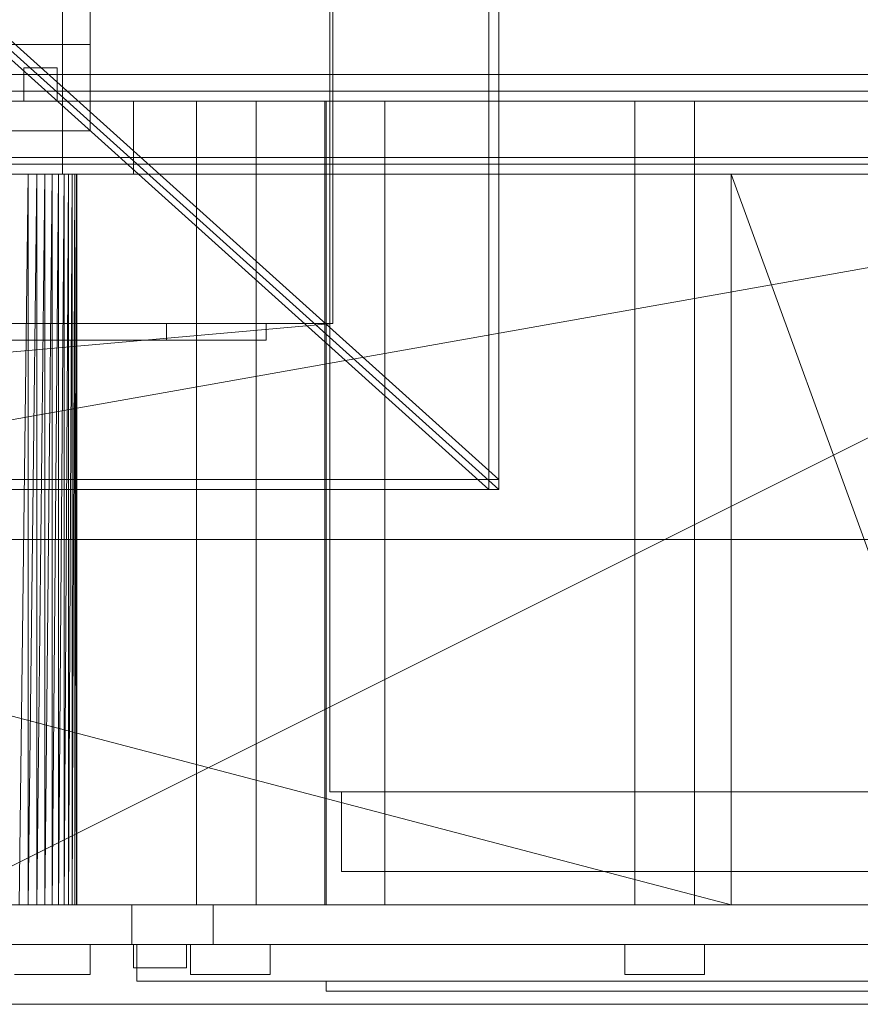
# Model space of a CAD drawing. Header units: millimetres. Extents: x -1970 to 61924, y -58230 to 6847.
# Tile 578 of 656: x 25056 to 25309, y -18460 to -18164. Entities that reach past the tile are written whole.
import ezdxf

# ---------------------------------------------------------------- set-up
doc = ezdxf.new("R2010")
doc.units = ezdxf.units.MM
for name, color, linetype, lineweight in [('superior_briquetadora', 7, 'Continuous', 0), ('superior_C02-briq', 7, 'Continuous', 0), ('superior_C05', 7, 'Continuous', 0)]:
    doc.layers.add(name, color=color, linetype=linetype, lineweight=lineweight)

msp = doc.modelspace()

# ---------------------------------------------------------------- linework, layer by layer
at = {"layer": 'superior_briquetadora'}
for p, q in [((25197.067, -17655), (25197.067, -18305)), ((25200.067, -17655), (25200.067, -18305)), ((25077.067, -17789), (25077.067, -18171)), ((25068.718, -18160), (25068.718, -18210)), ((25149.189, -18160), (25149.189, -18396)), ((25050.067, -18167), (25200.067, -18302)), ((24623.067, -18171), (25077.067, -18171)), ((25197.067, -18305), (25047.067, -18170)), ((25050.067, -18170), (25200.067, -18305)), ((25077.067, -18171), (25051.067, -18171)), ((25077.067, -18171), (25077.067, -18197)), ((25057.067, -18188), (25057.067, -18178)), ((25057.067, -18178), (25067.067, -18178)), ((25067.067, -18178), (25067.067, -18188)), ((25067.067, -18188), (25057.067, -18188)), ((25090.067, -18188), (25091.234, -18188)), ((25090.067, -18188), (25090.067, -18210)), ((25091.234, -18188), (25094.717, -18188)), ((25094.717, -18188), (25100.465, -18188)), ((25100.465, -18188), (25108.395, -18188)), ((25108.395, -18188), (25118.39, -18188)), ((25109.067, -18430), (25109.067, -18188)), ((25109.959, -18188), (25109.067, -18188)), ((25112.456, -18188), (25109.959, -18188)), ((25116.065, -18188), (25112.456, -18188)), ((25120.07, -18188), (25116.065, -18188)), ((25118.39, -18188), (25130.306, -18188)), ((25123.679, -18188), (25120.07, -18188)), ((25126.176, -18188), (25123.679, -18188)), ((25127.067, -18188), (25126.176, -18188)), ((25127.067, -18430), (25127.067, -18188)), ((25130.306, -18188), (25143.968, -18188)), ((25143.968, -18188), (25159.177, -18188)), ((25147.729, -18430), (25147.729, -18188)), ((25148.621, -18188), (25147.729, -18188)), ((25148.067, -18188), (25148.067, -18430)), ((25149.804, -18188), (25148.067, -18188)), ((25151.118, -18188), (25148.621, -18188)), ((25154.955, -18188), (25149.804, -18188)), ((25154.727, -18188), (25151.118, -18188)), ((25158.732, -18188), (25154.727, -18188)), ((25163.345, -18188), (25154.955, -18188)), ((25162.341, -18188), (25158.732, -18188)), ((25159.177, -18188), (25175.712, -18188)), ((25164.838, -18188), (25162.341, -18188)), ((25174.689, -18188), (25163.345, -18188)), ((25165.729, -18188), (25164.838, -18188)), ((25165.729, -18430), (25165.729, -18188)), ((25188.599, -18188), (25174.689, -18188)), ((25175.712, -18188), (25193.331, -18188)), ((25204.602, -18188), (25188.599, -18188)), ((25193.331, -18188), (25211.777, -18188)), ((25222.154, -18188), (25204.602, -18188)), ((25211.777, -18188), (25230.782, -18188)), ((25240.656, -18188), (25222.154, -18188)), ((25230.782, -18188), (25250.067, -18188)), ((25259.479, -18188), (25240.656, -18188)), ((25241.067, -18430), (25241.067, -18188)), ((25241.959, -18188), (25241.067, -18188)), ((25244.456, -18188), (25241.959, -18188)), ((25248.065, -18188), (25244.456, -18188)), ((25252.07, -18188), (25248.065, -18188)), ((25250.067, -18188), (25269.353, -18188)), ((25255.679, -18188), (25252.07, -18188)), ((25258.176, -18188), (25255.679, -18188)), ((25259.067, -18188), (25258.176, -18188)), ((25259.067, -18430), (25259.067, -18188)), ((25277.981, -18188), (25259.479, -18188)), ((25269.353, -18188), (25288.358, -18188)), ((25295.533, -18188), (25277.981, -18188)), ((25288.358, -18188), (25306.804, -18188)), ((25311.536, -18188), (25295.533, -18188)), ((25306.804, -18188), (25324.423, -18188)), ((25077.067, -18197), (24623.067, -18197)), ((23870.067, -18210), (25830.067, -18210)), ((25470.067, -18210), (24230.067, -18430)), ((25470.067, -18210), (24230.067, -18210)), ((25470.067, -18210), (24243.401, -18210)), ((25746.067, -18210), (24243.401, -18210)), ((24430.067, -18210), (25270.067, -18210)), ((24430.067, -18210), (25270.067, -18430)), ((25270.067, -18210), (24663.302, -18210)), ((25270.067, -18210), (24666.505, -18210)), ((25470.067, -18210), (25030.067, -18210)), ((25058.401, -18210), (25030.067, -18210)), ((25061.002, -18210), (25030.067, -18210)), ((25063.402, -18210), (25030.067, -18210)), ((25065.577, -18210), (25030.067, -18210)), ((25350.067, -18210), (25030.067, -18210)), ((25470.067, -18210), (25030.067, -18430)), ((25036.833, -18210), (25270.067, -18210)), ((25040.067, -18210), (25270.067, -18210)), ((25043.302, -18210), (25270.067, -18210)), ((25046.505, -18210), (25270.067, -18210)), ((25046.788, -18210), (25059.697, -18210)), ((25060.338, -18210), (25047.587, -18210)), ((25049.647, -18210), (25270.067, -18210)), ((25052.696, -18210), (25270.067, -18210)), ((25058.401, -18210), (25055.624, -18430)), ((25058.401, -18210), (25055.624, -18210)), ((25055.624, -18210), (25270.067, -18210)), ((25061.002, -18210), (25058.401, -18430)), ((25058.401, -18210), (25058.401, -18430)), ((25061.002, -18210), (25058.401, -18210)), ((25058.401, -18210), (25270.067, -18210)), ((25059.697, -18210), (25068.718, -18210)), ((25069.074, -18210), (25060.338, -18210)), ((25063.402, -18210), (25061.002, -18430)), ((25061.002, -18210), (25061.002, -18430)), ((25063.402, -18210), (25061.002, -18210)), ((25061.002, -18210), (25270.067, -18210)), ((25065.577, -18210), (25063.402, -18430)), ((25063.402, -18210), (25063.402, -18430)), ((25065.577, -18210), (25063.402, -18210)), ((25063.402, -18210), (25270.067, -18210)), ((25067.506, -18210), (25065.577, -18430)), ((25065.577, -18430), (25065.577, -18210)), ((25067.506, -18210), (25065.577, -18210)), ((25065.577, -18210), (25270.067, -18210)), ((25065.577, -18210), (25350.067, -18210)), ((25069.171, -18210), (25067.506, -18430)), ((25067.506, -18430), (25067.506, -18210)), ((25069.171, -18210), (25067.506, -18210)), ((25067.506, -18210), (25270.067, -18210)), ((25067.506, -18210), (25350.067, -18210)), ((25068.718, -18210), (25072.065, -18210)), ((25072.065, -18210), (25069.074, -18210)), ((25070.556, -18210), (25069.171, -18430)), ((25069.171, -18430), (25069.171, -18210)), ((25070.556, -18210), (25069.171, -18210)), ((25069.171, -18210), (25270.067, -18210)), ((25069.171, -18210), (25350.067, -18210)), ((25071.647, -18210), (25070.556, -18430)), ((25070.556, -18430), (25070.556, -18210)), ((25071.647, -18210), (25070.556, -18210)), ((25070.556, -18210), (25270.067, -18210)), ((25070.556, -18210), (25350.067, -18210)), ((25072.433, -18210), (25071.647, -18430)), ((25071.647, -18430), (25071.647, -18210)), ((25072.433, -18210), (25071.647, -18210)), ((25071.647, -18210), (25270.067, -18210)), ((25071.647, -18210), (25350.067, -18210)), ((25072.909, -18210), (25072.433, -18430)), ((25072.433, -18430), (25072.433, -18210)), ((25072.909, -18210), (25072.433, -18210)), ((25072.433, -18210), (25270.067, -18210)), ((25073.067, -18210), (25072.909, -18430)), ((25072.909, -18430), (25072.909, -18210)), ((25073.067, -18210), (25072.909, -18210)), ((25072.909, -18210), (25270.067, -18210)), ((25073.067, -18430), (25073.067, -18210)), ((25270.067, -18210), (25073.067, -18210)), ((25090.067, -18210), (25091.234, -18210)), ((25091.234, -18210), (25094.717, -18210)), ((25094.717, -18210), (25100.465, -18210)), ((25100.465, -18210), (25108.395, -18210)), ((25108.395, -18210), (25118.39, -18210)), ((25118.39, -18210), (25130.306, -18210)), ((25130.306, -18210), (25143.968, -18210)), ((25143.968, -18210), (25159.177, -18210)), ((25159.177, -18210), (25175.712, -18210)), ((25175.712, -18210), (25193.331, -18210)), ((25193.331, -18210), (25211.777, -18210)), ((25211.777, -18210), (25230.782, -18210)), ((25230.782, -18210), (25250.067, -18210)), ((25250.067, -18210), (25269.353, -18210)), ((25269.353, -18210), (25288.358, -18210)), ((25270.067, -18210), (25350.067, -18210)), ((25270.067, -18430), (25270.067, -18210)), ((25270.067, -18210), (25350.067, -18430)), ((25288.358, -18210), (25306.804, -18210)), ((25306.804, -18210), (25324.423, -18210)), ((24570.067, -18255), (25130.067, -18255)), ((25100.067, -18260), (25100.067, -18255)), ((25100.067, -18255), (25130.067, -18255)), ((25130.067, -18255), (25130.067, -18260)), ((25130.067, -18260), (24570.067, -18260)), ((25130.067, -18260), (25100.067, -18260)), ((25200.067, -18302), (24500.067, -18302)), ((25200.067, -18305), (25200.067, -18302)), ((25200.067, -18305), (24500.067, -18305)), ((25200.067, -18305), (25197.067, -18305)), ((23750.067, -18320), (25950.067, -18320)), ((24150.067, -18320), (25800.067, -18320)), ((24150.067, -18320), (25950.067, -18320)), ((25149.189, -18396), (25152.094, -18396)), ((25150.161, -18396), (25149.189, -18396)), ((25154.972, -18396), (25150.161, -18396)), ((25152.094, -18396), (25158.765, -18396)), ((25152.685, -18396), (25155.489, -18396)), ((25152.685, -18396), (25152.685, -18420)), ((25153.623, -18396), (25152.685, -18396)), ((25158.267, -18396), (25153.623, -18396)), ((25163.437, -18396), (25154.972, -18396)), ((25155.489, -18396), (25161.929, -18396)), ((25166.439, -18396), (25158.267, -18396)), ((25158.765, -18396), (25168.944, -18396)), ((25161.929, -18396), (25171.755, -18396)), ((25175.231, -18396), (25163.437, -18396)), ((25177.825, -18396), (25166.439, -18396)), ((25168.944, -18396), (25182.24, -18396)), ((25171.755, -18396), (25184.59, -18396)), ((25189.902, -18396), (25175.231, -18396)), ((25191.987, -18396), (25177.825, -18396)), ((25182.24, -18396), (25198.143, -18396)), ((25184.59, -18396), (25199.942, -18396)), ((25206.884, -18396), (25189.902, -18396)), ((25208.381, -18396), (25191.987, -18396)), ((25198.143, -18396), (25216.042, -18396)), ((25199.942, -18396), (25217.221, -18396)), ((25225.526, -18396), (25206.884, -18396)), ((25226.377, -18396), (25208.381, -18396)), ((25216.042, -18396), (25235.248, -18396)), ((25217.221, -18396), (25235.761, -18396)), ((25245.112, -18396), (25225.526, -18396)), ((25245.283, -18396), (25226.377, -18396)), ((25235.248, -18396), (25255.023, -18396)), ((25235.761, -18396), (25254.852, -18396)), ((25264.887, -18396), (25245.112, -18396)), ((25264.374, -18396), (25245.283, -18396)), ((25254.852, -18396), (25273.758, -18396)), ((25255.023, -18396), (25274.608, -18396)), ((25282.914, -18396), (25264.374, -18396)), ((25284.093, -18396), (25264.887, -18396)), ((25273.758, -18396), (25291.754, -18396)), ((25274.608, -18396), (25293.251, -18396)), ((25300.193, -18396), (25282.914, -18396)), ((25301.992, -18396), (25284.093, -18396)), ((25291.754, -18396), (25308.148, -18396)), ((25293.251, -18396), (25310.233, -18396)), ((25315.544, -18396), (25300.193, -18396)), ((25317.895, -18396), (25301.992, -18396)), ((25308.148, -18396), (25322.31, -18396)), ((25152.685, -18420), (25155.489, -18420)), ((25153.623, -18420), (25152.685, -18420)), ((25158.267, -18420), (25153.623, -18420)), ((25155.489, -18420), (25161.929, -18420)), ((25166.439, -18420), (25158.267, -18420)), ((25161.929, -18420), (25171.755, -18420)), ((25177.825, -18420), (25166.439, -18420)), ((25171.755, -18420), (25184.59, -18420)), ((25191.987, -18420), (25177.825, -18420)), ((25184.59, -18420), (25199.942, -18420)), ((25208.381, -18420), (25191.987, -18420)), ((25199.942, -18420), (25217.221, -18420)), ((25226.377, -18420), (25208.381, -18420)), ((25217.221, -18420), (25235.761, -18420)), ((25245.283, -18420), (25226.377, -18420)), ((25235.761, -18420), (25254.852, -18420)), ((25264.374, -18420), (25245.283, -18420)), ((25254.852, -18420), (25273.758, -18420)), ((25282.914, -18420), (25264.374, -18420)), ((25273.758, -18420), (25291.754, -18420)), ((25300.193, -18420), (25282.914, -18420)), ((25291.754, -18420), (25308.148, -18420)), ((25315.544, -18420), (25300.193, -18420)), ((25308.148, -18420), (25322.31, -18420)), ((23750.067, -18430), (25950.067, -18430)), ((25830.067, -18430), (23870.067, -18430)), ((23900.067, -18430), (25800.067, -18430)), ((23954.067, -18430), (25456.734, -18430)), ((24230.067, -18430), (25470.067, -18430)), ((24230.067, -18430), (25456.734, -18430)), ((25270.067, -18430), (24430.067, -18430)), ((25030.067, -18430), (25470.067, -18430)), ((25350.067, -18430), (25030.067, -18430)), ((25063.402, -18430), (25030.067, -18430)), ((25030.067, -18430), (25065.577, -18430)), ((25061.002, -18430), (25030.067, -18430)), ((25058.401, -18430), (25030.067, -18430)), ((25270.067, -18430), (25036.833, -18430)), ((25040.067, -18430), (25059.22, -18430)), ((25270.067, -18430), (25040.067, -18430)), ((25270.067, -18430), (25043.302, -18430)), ((25270.067, -18430), (25046.505, -18430)), ((25049.533, -18430), (25056.039, -18430)), ((25270.067, -18430), (25049.647, -18430)), ((25270.067, -18430), (25052.696, -18430)), ((25055.624, -18430), (25058.401, -18430)), ((25270.067, -18430), (25055.624, -18430)), ((25056.039, -18430), (25064.301, -18430)), ((25058.401, -18430), (25061.002, -18430)), ((25270.067, -18430), (25058.401, -18430)), ((25059.22, -18430), (25077.067, -18430)), ((25061.002, -18430), (25063.402, -18430)), ((25270.067, -18430), (25061.002, -18430)), ((25063.402, -18430), (25065.577, -18430)), ((25270.067, -18430), (25063.402, -18430)), ((25064.301, -18430), (25074.245, -18430)), ((25065.577, -18430), (25067.506, -18430)), ((25350.067, -18430), (25065.577, -18430)), ((25270.067, -18430), (25065.577, -18430)), ((25067.506, -18430), (25069.171, -18430)), ((25350.067, -18430), (25067.506, -18430)), ((25270.067, -18430), (25067.506, -18430)), ((25069.171, -18430), (25070.556, -18430)), ((25350.067, -18430), (25069.171, -18430)), ((25270.067, -18430), (25069.171, -18430)), ((25070.556, -18430), (25071.647, -18430)), ((25350.067, -18430), (25070.556, -18430)), ((25270.067, -18430), (25070.556, -18430)), ((25071.647, -18430), (25072.433, -18430)), ((25071.647, -18430), (25350.067, -18430)), ((25270.067, -18430), (25071.647, -18430)), ((25072.433, -18430), (25072.909, -18430)), ((25270.067, -18430), (25072.433, -18430)), ((25072.909, -18430), (25073.067, -18430)), ((25270.067, -18430), (25072.909, -18430)), ((25270.067, -18430), (25073.067, -18430)), ((25074.245, -18430), (25085.782, -18430)), ((25077.067, -18430), (25092.393, -18430)), ((25085.782, -18430), (25098.807, -18430)), ((25089.567, -18430), (25089.567, -18442)), ((25090.738, -18430), (25089.567, -18430)), ((25094.231, -18430), (25090.738, -18430)), ((25092.393, -18430), (25104.153, -18430)), ((25099.997, -18430), (25094.231, -18430)), ((25098.807, -18430), (25113.202, -18430)), ((25107.952, -18430), (25099.997, -18430)), ((25104.153, -18430), (25111.546, -18430)), ((25117.979, -18430), (25107.952, -18430)), ((25109.959, -18430), (25109.067, -18430)), ((25112.456, -18430), (25109.959, -18430)), ((25111.546, -18430), (25114.067, -18430)), ((25116.065, -18430), (25112.456, -18430)), ((25113.202, -18430), (25128.836, -18430)), ((25114.067, -18430), (25114.067, -18442)), ((25120.07, -18430), (25116.065, -18430)), ((25129.932, -18430), (25117.979, -18430)), ((25123.679, -18430), (25120.07, -18430)), ((25126.176, -18430), (25123.679, -18430)), ((25127.067, -18430), (25126.176, -18430)), ((25128.836, -18430), (25145.567, -18430)), ((25143.636, -18430), (25129.932, -18430)), ((25158.893, -18430), (25143.636, -18430)), ((25145.567, -18430), (25163.246, -18430)), ((25148.621, -18430), (25147.729, -18430)), ((25149.804, -18430), (25148.067, -18430)), ((25151.118, -18430), (25148.621, -18430)), ((25154.955, -18430), (25149.804, -18430)), ((25154.727, -18430), (25151.118, -18430)), ((25158.732, -18430), (25154.727, -18430)), ((25163.345, -18430), (25154.955, -18430)), ((25162.341, -18430), (25158.732, -18430)), ((25175.479, -18430), (25158.893, -18430)), ((25164.838, -18430), (25162.341, -18430)), ((25163.246, -18430), (25181.71, -18430)), ((25174.689, -18430), (25163.345, -18430)), ((25165.729, -18430), (25164.838, -18430)), ((25188.599, -18430), (25174.689, -18430)), ((25193.153, -18430), (25175.479, -18430)), ((25181.71, -18430), (25200.794, -18430)), ((25204.602, -18430), (25188.599, -18430)), ((25211.657, -18430), (25193.153, -18430)), ((25200.794, -18430), (25220.324, -18430)), ((25222.154, -18430), (25204.602, -18430)), ((25230.721, -18430), (25211.657, -18430)), ((25220.324, -18430), (25240.123, -18430)), ((25240.656, -18430), (25222.154, -18430)), ((25250.067, -18430), (25230.721, -18430)), ((25240.123, -18430), (25260.012, -18430)), ((25259.479, -18430), (25240.656, -18430)), ((25241.959, -18430), (25241.067, -18430)), ((25244.456, -18430), (25241.959, -18430)), ((25248.065, -18430), (25244.456, -18430)), ((25252.07, -18430), (25248.065, -18430)), ((25269.414, -18430), (25250.067, -18430)), ((25255.679, -18430), (25252.07, -18430)), ((25258.176, -18430), (25255.679, -18430)), ((25259.067, -18430), (25258.176, -18430)), ((25277.981, -18430), (25259.479, -18430)), ((25260.012, -18430), (25279.811, -18430)), ((25288.478, -18430), (25269.414, -18430)), ((25350.067, -18430), (25270.067, -18430)), ((25295.533, -18430), (25277.981, -18430)), ((25279.811, -18430), (25299.341, -18430)), ((25306.982, -18430), (25288.478, -18430)), ((25311.536, -18430), (25295.533, -18430)), ((25299.341, -18430), (25318.425, -18430)), ((25324.656, -18430), (25306.982, -18430)), ((25040.067, -18442), (25059.22, -18442)), ((25049.533, -18442), (25056.039, -18442)), ((25054.256, -18442), (25057.586, -18442)), ((25056.039, -18442), (25064.301, -18442)), ((25057.586, -18442), (25062.397, -18442)), ((25059.22, -18442), (25077.067, -18442)), ((25062.397, -18442), (25067.738, -18442)), ((25064.301, -18442), (25074.245, -18442)), ((25067.738, -18442), (25072.549, -18442)), ((25072.549, -18442), (25075.879, -18442)), ((25074.245, -18442), (25085.782, -18442)), ((25075.879, -18442), (25077.067, -18442)), ((25077.067, -18442), (25077.067, -18451)), ((25077.067, -18442), (25092.393, -18442)), ((25085.782, -18442), (25098.807, -18442)), ((25090.738, -18442), (25089.567, -18442)), ((25090.86, -18442), (25090.067, -18442)), ((25090.067, -18442), (25090.067, -18449)), ((25094.231, -18442), (25090.738, -18442)), ((25093.08, -18442), (25090.86, -18442)), ((25091.067, -18442), (25092.321, -18442)), ((25091.067, -18442), (25091.067, -18453)), ((25092.321, -18442), (25096.063, -18442)), ((25092.393, -18442), (25104.153, -18442)), ((25096.287, -18442), (25093.08, -18442)), ((25099.997, -18442), (25094.231, -18442)), ((25096.063, -18442), (25102.233, -18442)), ((25099.848, -18442), (25096.287, -18442)), ((25098.807, -18442), (25113.202, -18442)), ((25103.055, -18442), (25099.848, -18442)), ((25107.952, -18442), (25099.997, -18442)), ((25102.233, -18442), (25110.735, -18442)), ((25105.275, -18442), (25103.055, -18442)), ((25104.153, -18442), (25111.546, -18442)), ((25106.067, -18442), (25105.275, -18442)), ((25106.067, -18442), (25106.067, -18449)), ((25108.441, -18442), (25107.253, -18442)), ((25107.253, -18442), (25107.253, -18451)), ((25117.979, -18442), (25107.952, -18442)), ((25111.771, -18442), (25108.441, -18442)), ((25110.735, -18442), (25121.434, -18442)), ((25111.546, -18442), (25114.067, -18442)), ((25116.582, -18442), (25111.771, -18442)), ((25113.202, -18442), (25128.836, -18442)), ((25121.923, -18442), (25116.582, -18442)), ((25129.932, -18442), (25117.979, -18442)), ((25121.434, -18442), (25134.161, -18442)), ((25126.735, -18442), (25121.923, -18442)), ((25130.064, -18442), (25126.735, -18442)), ((25128.836, -18442), (25145.567, -18442)), ((25143.636, -18442), (25129.932, -18442)), ((25131.253, -18442), (25130.064, -18442)), ((25131.253, -18442), (25131.253, -18451)), ((25134.161, -18442), (25148.717, -18442)), ((25158.893, -18442), (25143.636, -18442)), ((25145.567, -18442), (25163.246, -18442)), ((25148.717, -18442), (25164.871, -18442)), ((25175.479, -18442), (25158.893, -18442)), ((25163.246, -18442), (25181.71, -18442)), ((25164.871, -18442), (25182.369, -18442)), ((25193.153, -18442), (25175.479, -18442)), ((25181.71, -18442), (25200.794, -18442)), ((25182.369, -18442), (25200.934, -18442)), ((25211.657, -18442), (25193.153, -18442)), ((25200.794, -18442), (25220.324, -18442)), ((25200.934, -18442), (25220.274, -18442)), ((25230.721, -18442), (25211.657, -18442)), ((25220.274, -18442), (25240.084, -18442)), ((25220.324, -18442), (25240.123, -18442)), ((25250.067, -18442), (25230.721, -18442)), ((25239.256, -18442), (25238.067, -18442)), ((25238.067, -18442), (25238.067, -18451)), ((25242.586, -18442), (25239.256, -18442)), ((25240.084, -18442), (25260.051, -18442)), ((25240.123, -18442), (25260.012, -18442)), ((25247.397, -18442), (25242.586, -18442)), ((25252.738, -18442), (25247.397, -18442)), ((25269.414, -18442), (25250.067, -18442)), ((25257.549, -18442), (25252.738, -18442)), ((25260.879, -18442), (25257.549, -18442)), ((25260.012, -18442), (25279.811, -18442)), ((25260.051, -18442), (25279.861, -18442)), ((25262.067, -18442), (25260.879, -18442)), ((25262.067, -18442), (25262.067, -18451)), ((25288.478, -18442), (25269.414, -18442)), ((25279.811, -18442), (25299.341, -18442)), ((25279.861, -18442), (25299.201, -18442)), ((25306.982, -18442), (25288.478, -18442)), ((25299.201, -18442), (25317.766, -18442)), ((25299.341, -18442), (25318.425, -18442)), ((25324.656, -18442), (25306.982, -18442)), ((25054.256, -18451), (25057.586, -18451)), ((25057.586, -18451), (25062.397, -18451)), ((25062.397, -18451), (25067.738, -18451)), ((25067.738, -18451), (25072.549, -18451)), ((25072.549, -18451), (25075.879, -18451)), ((25075.879, -18451), (25077.067, -18451)), ((25090.067, -18449), (25090.86, -18449)), ((25090.86, -18449), (25093.08, -18449)), ((25093.08, -18449), (25096.287, -18449)), ((25096.287, -18449), (25099.848, -18449)), ((25099.848, -18449), (25103.055, -18449)), ((25103.055, -18449), (25105.275, -18449)), ((25105.275, -18449), (25106.067, -18449)), ((25107.253, -18451), (25108.441, -18451)), ((25108.441, -18451), (25111.771, -18451)), ((25111.771, -18451), (25116.582, -18451)), ((25116.582, -18451), (25121.923, -18451)), ((25121.923, -18451), (25126.735, -18451)), ((25126.735, -18451), (25130.064, -18451)), ((25130.064, -18451), (25131.253, -18451)), ((25238.067, -18451), (25239.256, -18451)), ((25239.256, -18451), (25242.586, -18451)), ((25242.586, -18451), (25247.397, -18451)), ((25247.397, -18451), (25252.738, -18451)), ((25252.738, -18451), (25257.549, -18451)), ((25257.549, -18451), (25260.879, -18451)), ((25260.879, -18451), (25262.067, -18451)), ((25091.067, -18453), (25092.321, -18453)), ((25092.321, -18453), (25096.063, -18453)), ((25096.063, -18453), (25102.233, -18453)), ((25102.233, -18453), (25110.735, -18453)), ((25110.735, -18453), (25121.434, -18453)), ((25121.434, -18453), (25134.161, -18453)), ((25134.161, -18453), (25148.717, -18453)), ((25148.067, -18453), (25149.804, -18453)), ((25148.067, -18453), (25148.067, -18456)), ((25148.717, -18453), (25164.871, -18453)), ((25149.804, -18453), (25154.955, -18453)), ((25154.955, -18453), (25163.345, -18453)), ((25163.345, -18453), (25174.689, -18453)), ((25164.871, -18453), (25182.369, -18453)), ((25174.689, -18453), (25188.599, -18453)), ((25182.369, -18453), (25200.934, -18453)), ((25188.599, -18453), (25204.602, -18453)), ((25200.934, -18453), (25220.274, -18453)), ((25204.602, -18453), (25222.154, -18453)), ((25220.274, -18453), (25240.084, -18453)), ((25222.154, -18453), (25240.656, -18453)), ((25240.084, -18453), (25260.051, -18453)), ((25240.656, -18453), (25259.479, -18453)), ((25259.479, -18453), (25277.981, -18453)), ((25260.051, -18453), (25279.861, -18453)), ((25277.981, -18453), (25295.533, -18453)), ((25279.861, -18453), (25299.201, -18453)), ((25295.533, -18453), (25311.536, -18453)), ((25299.201, -18453), (25317.766, -18453)), ((25148.067, -18456), (25149.804, -18456)), ((25149.804, -18456), (25154.955, -18456)), ((25154.955, -18456), (25163.345, -18456)), ((25163.345, -18456), (25174.689, -18456)), ((25174.689, -18456), (25188.599, -18456)), ((25188.599, -18456), (25204.602, -18456)), ((25204.602, -18456), (25222.154, -18456)), ((25222.154, -18456), (25240.656, -18456)), ((25240.656, -18456), (25259.479, -18456)), ((25259.479, -18456), (25277.981, -18456)), ((25277.981, -18456), (25295.533, -18456)), ((25295.533, -18456), (25311.536, -18456)), ((23750.067, -18460), (25950.067, -18460)), ((23900.067, -18460), (25800.067, -18460))]:
    msp.add_line(p, q, dxfattribs=at)
at = {"layer": 'superior_C02-briq'}
for p, q in [((25150.067, -17705), (25150.067, -18255)), ((25150.067, -18255), (24550.067, -18255)), ((24925.067, -18275), (25150.067, -18255))]:
    msp.add_line(p, q, dxfattribs=at)
at = {"layer": 'superior_C05'}
for p, q in [((24250.067, -18180), (26750.067, -18180)), ((24310.067, -18185), (26690.067, -18185)), ((24310.067, -18188), (26690.067, -18188)), ((24300.067, -18205), (26700.067, -18205)), ((24310.067, -18205), (26690.067, -18205)), ((24900.317, -18205), (25499.567, -18205)), ((24310.067, -18207), (26690.067, -18207)), ((24310.067, -18210), (26690.067, -18210))]:
    msp.add_line(p, q, dxfattribs=at)

doc.saveas('drawing.dxf')
